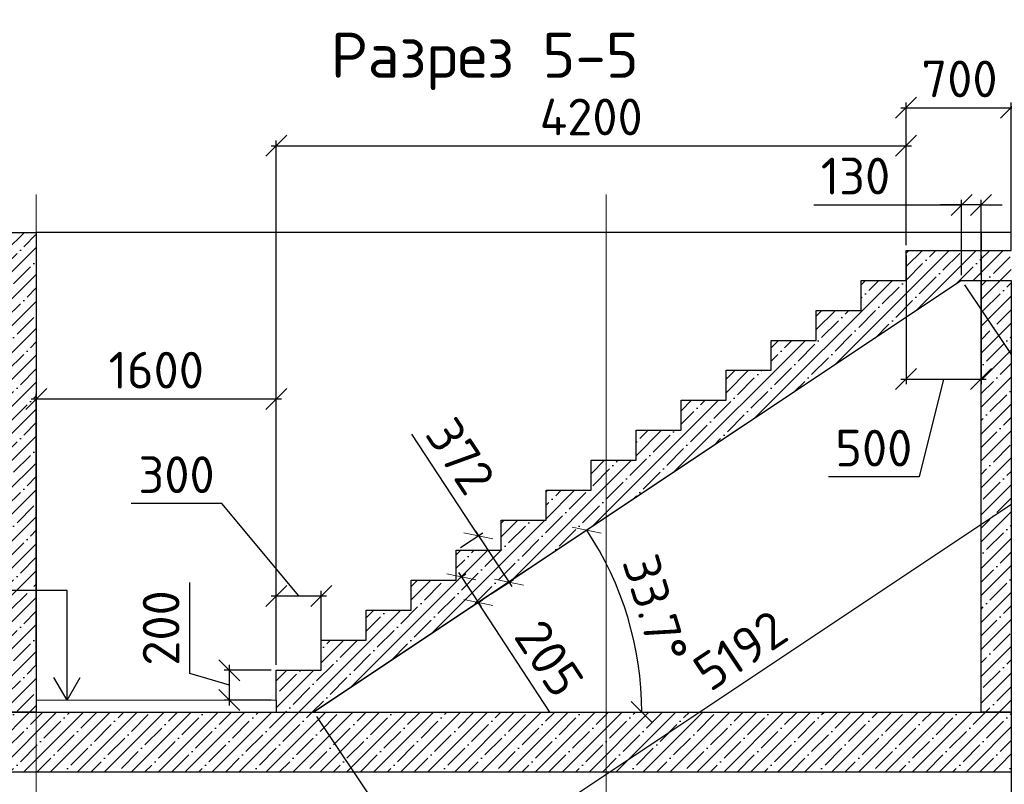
# Model space of a CAD drawing. Header units: millimetres. Extents: x 125896 to 2572636, y -120305 to 130347.
# Tile 274 of 320: x 381005 to 387571, y 98250 to 103350. Entities that reach past the tile are written whole.
import ezdxf

# ---------------------------------------------------------------- set-up
doc = ezdxf.new("R2010")
doc.units = ezdxf.units.MM
doc.linetypes.add('CENTER', pattern=[2, 1.25, -0.25, 0.25, -0.25])
doc.linetypes.add('CENTER2', pattern=[28.575, 19.05, -3.175, 3.175, -3.175])
for name, color, linetype, lineweight in [('ОСИ', 7, 'CENTER', 15), ('Столовая Двери и окна', 7, 'Continuous', 15), ('ТЕКСТ', 7, 'Continuous', 15)]:
    doc.layers.add(name, color=color, linetype=linetype, lineweight=lineweight)
doc.styles.get("Standard").update_dxf_attribs({"font": 'isocpeur.ttf'})
doc.styles.add('ГОСТ', font='isocpeur.ttf')
doc.dimstyles.new('Осевые', dxfattribs={"dimscale": 0.7, "dimtxt": 450, "dimasz": 400, "dimexe": 100, "dimexo": 100, "dimgap": 100, "dimtad": 1, "dimdec": 0, "dimzin": 0, "dimdsep": 46, "dimtxsty": 'Standard', "dimblk": 'OBLIQUE', "dimcen": 9, "dimdle": 100, "dimazin": 0, "dimtm": 1e-09, "dimtfac": 1, "dimtdec": 0, "dimtofl": 0, "dimtmove": 0, "dimatfit": 3, "dimfxl": 1, "dimtolj": 1, "dimtzin": 0, "dimarcsym": 0})

# ---------------------------------------------------------------- blocks, each defined once
blk = doc.blocks.new('_OBLIQUE')
at = {"color": 0, "linetype": 'ByBlock'}
blk.add_line((-0.5, -0.5), (0.5, 0.5), dxfattribs=at)
blk = doc.blocks.new('*D263')
at = {"layer": 'Defpoints', "color": 0, "linetype": 'ByBlock', "lineweight": 20, "ltscale": 13, "transparency": 16777216}
for p in [(382403.5, 99011.6), (382716.2, 99011.6, -360), (382716.2, 98811.6, -360)]:
    blk.add_point(p, dxfattribs=at)
at = {"layer": 'ОСИ', "color": 0, "linetype": 'ByBlock', "lineweight": -2, "ltscale": 13, "transparency": 16777216}
for p, q in [((382141, 98990.3), (382141, 99595.8)), ((382403.5, 98776.6), (382403.5, 99046.6)), ((382403.5, 98911.6), (382141, 98990.3)), ((382681.2, 99011.6), (382368.5, 99011.6)), ((382681.2, 98811.6), (382368.5, 98811.6))]:
    blk.add_line(p, q, dxfattribs=at)
at = {"layer": 'ОСИ', "color": 0, "linetype": 'ByBlock', "lineweight": -2, "ltscale": 13, "transparency": 16777216, "xscale": 140, "yscale": 140, "zscale": 140}
for p, rotation in [((382403.5, 99011.6), 90), ((382403.5, 98811.6), 270)]:
    blk.add_blockref('_OBLIQUE', p, dxfattribs=dict(at, rotation=rotation))
at = {"layer": 'ОСИ', "color": 0, "linetype": 'ByBlock', "ltscale": 13, "transparency": 16777216, "insert": (381948.5, 99293.1), "char_height": 245, "attachment_point": 5, "rotation": 90}
blk.add_mtext('\\A1;200', dxfattribs=at)
blk = doc.blocks.new('*D264')
at = {"layer": 'Defpoints', "color": 0, "linetype": 'ByBlock', "lineweight": 20, "ltscale": 13, "transparency": 16777216}
for p in [(383016.2, 99506.6), (382716.2, 99011.6, -360), (383016.2, 99011.6, -360)]:
    blk.add_point(p, dxfattribs=at)
at = {"layer": 'ОСИ', "color": 0, "linetype": 'ByBlock', "lineweight": -2, "ltscale": 13, "transparency": 16777216}
for p, q in [((382354.2, 100122.9), (381748.7, 100122.9)), ((382866.2, 99506.6), (382354.2, 100122.9)), ((382716.2, 99046.6), (382716.2, 99541.6)), ((383016.2, 99046.6), (383016.2, 99541.6)), ((382681.2, 99506.6), (383051.2, 99506.6))]:
    blk.add_line(p, q, dxfattribs=at)
at = {"layer": 'ОСИ', "color": 0, "linetype": 'ByBlock', "lineweight": -2, "ltscale": 13, "transparency": 16777216, "xscale": 140, "yscale": 140, "zscale": 140, "rotation": 180}
blk.add_blockref('_OBLIQUE', (382716.2, 99506.6), dxfattribs=at)
at = {"layer": 'ОСИ', "color": 0, "linetype": 'ByBlock', "lineweight": -2, "ltscale": 13, "transparency": 16777216, "xscale": 140, "yscale": 140, "zscale": 140}
blk.add_blockref('_OBLIQUE', (383016.2, 99506.6), dxfattribs=at)
at = {"layer": 'ОСИ', "color": 0, "linetype": 'ByBlock', "ltscale": 13, "transparency": 16777216, "insert": (382051.4, 100315.4), "char_height": 245, "attachment_point": 5}
blk.add_mtext('\\A1;300', dxfattribs=at)
blk = doc.blocks.new('*D265')
at = {"layer": 'Defpoints', "color": 0, "linetype": 'ByBlock', "lineweight": 20, "ltscale": 13, "transparency": 16777216}
for p in [(386916.2, 101811.6, -360), (387416.2, 101811.6), (387416.2, 100953.5)]:
    blk.add_point(p, dxfattribs=at)
at = {"layer": 'ОСИ', "color": 0, "linetype": 'ByBlock', "lineweight": -2, "ltscale": 13, "transparency": 16777216}
for p, q in [((386916.2, 101776.6), (386916.2, 100918.5)), ((387416.2, 101776.6), (387416.2, 100918.5)), ((386881.2, 100953.5), (387451.2, 100953.5)), ((387166.2, 100953.5), (387003.5, 100300.3)), ((387003.5, 100300.3), (386398, 100300.3))]:
    blk.add_line(p, q, dxfattribs=at)
at = {"layer": 'ОСИ', "color": 0, "linetype": 'ByBlock', "lineweight": -2, "ltscale": 13, "transparency": 16777216, "xscale": 140, "yscale": 140, "zscale": 140, "rotation": 180}
blk.add_blockref('_OBLIQUE', (386916.2, 100953.5), dxfattribs=at)
at = {"layer": 'ОСИ', "color": 0, "linetype": 'ByBlock', "lineweight": -2, "ltscale": 13, "transparency": 16777216, "xscale": 140, "yscale": 140, "zscale": 140}
blk.add_blockref('_OBLIQUE', (387416.2, 100953.5), dxfattribs=at)
at = {"layer": 'ОСИ', "color": 0, "linetype": 'ByBlock', "ltscale": 13, "transparency": 16777216, "insert": (386700.7, 100492.8), "char_height": 245, "attachment_point": 5}
blk.add_mtext('\\A1;500', dxfattribs=at)
blk = doc.blocks.new('*D262')
at = {"layer": 'Defpoints', "color": 0, "linetype": 'ByBlock', "lineweight": 20, "ltscale": 13, "transparency": 16777216}
for p in [(381116.2, 100820.2), (381116.2, 99011.6), (382716.2, 99011.6, -360)]:
    blk.add_point(p, dxfattribs=at)
at = {"layer": 'ОСИ', "color": 0, "linetype": 'ByBlock', "lineweight": -2, "ltscale": 13, "transparency": 16777216}
for p, q in [((381116.2, 99046.6), (381116.2, 100855.2)), ((382716.2, 99046.6), (382716.2, 100855.2)), ((382751.2, 100820.2), (381081.2, 100820.2))]:
    blk.add_line(p, q, dxfattribs=at)
at = {"layer": 'ОСИ', "color": 0, "linetype": 'ByBlock', "lineweight": -2, "ltscale": 13, "transparency": 16777216, "xscale": 140, "yscale": 140, "zscale": 140, "rotation": 180}
blk.add_blockref('_OBLIQUE', (381116.2, 100820.2), dxfattribs=at)
at = {"layer": 'ОСИ', "color": 0, "linetype": 'ByBlock', "lineweight": -2, "ltscale": 13, "transparency": 16777216, "xscale": 140, "yscale": 140, "zscale": 140}
blk.add_blockref('_OBLIQUE', (382716.2, 100820.2), dxfattribs=at)
at = {"layer": 'ОСИ', "color": 0, "linetype": 'ByBlock', "ltscale": 13, "transparency": 16777216, "insert": (381916.2, 101012.7), "char_height": 245, "attachment_point": 5}
blk.add_mtext('\\A1;1600', dxfattribs=at)
blk = doc.blocks.new('*D255')
at = {"layer": 'Defpoints', "color": 0, "linetype": 'ByBlock', "lineweight": 20, "ltscale": 13, "transparency": 16777216}
for p in [(387616.2, 102762.8), (386916.2, 101811.6), (387616.2, 101811.6)]:
    blk.add_point(p, dxfattribs=at)
at = {"layer": 'ОСИ', "color": 0, "linetype": 'ByBlock', "lineweight": -2, "ltscale": 13, "transparency": 16777216}
for p, q in [((386881.2, 102762.8), (387651.2, 102762.8)), ((386916.2, 101846.6), (386916.2, 102797.8)), ((387616.2, 101846.6), (387616.2, 102797.8))]:
    blk.add_line(p, q, dxfattribs=at)
at = {"layer": 'ОСИ', "color": 0, "linetype": 'ByBlock', "lineweight": -2, "ltscale": 13, "transparency": 16777216, "xscale": 140, "yscale": 140, "zscale": 140, "rotation": 180}
blk.add_blockref('_OBLIQUE', (386916.2, 102762.8), dxfattribs=at)
at = {"layer": 'ОСИ', "color": 0, "linetype": 'ByBlock', "lineweight": -2, "ltscale": 13, "transparency": 16777216, "xscale": 140, "yscale": 140, "zscale": 140}
blk.add_blockref('_OBLIQUE', (387616.2, 102762.8), dxfattribs=at)
at = {"layer": 'ОСИ', "color": 0, "linetype": 'ByBlock', "ltscale": 13, "transparency": 16777216, "insert": (387272.5, 102955.3), "char_height": 245, "attachment_point": 5}
blk.add_mtext('\\A1;700', dxfattribs=at)
blk = doc.blocks.new('*D256')
at = {"layer": 'Defpoints', "color": 0, "linetype": 'ByBlock', "lineweight": 20, "ltscale": 13, "transparency": 16777216}
for p in [(386916.2, 102509.2), (386916.2, 101811.6), (382716.2, 99011.6)]:
    blk.add_point(p, dxfattribs=at)
at = {"layer": 'ОСИ', "color": 0, "linetype": 'ByBlock', "lineweight": -2, "ltscale": 13, "transparency": 16777216}
for p, q in [((382681.2, 102509.2), (386951.2, 102509.2)), ((382716.2, 99046.6), (382716.2, 102544.2)), ((386916.2, 101846.6), (386916.2, 102544.2))]:
    blk.add_line(p, q, dxfattribs=at)
at = {"layer": 'ОСИ', "color": 0, "linetype": 'ByBlock', "lineweight": -2, "ltscale": 13, "transparency": 16777216, "xscale": 140, "yscale": 140, "zscale": 140, "rotation": 180}
blk.add_blockref('_OBLIQUE', (382716.2, 102509.2), dxfattribs=at)
at = {"layer": 'ОСИ', "color": 0, "linetype": 'ByBlock', "lineweight": -2, "ltscale": 13, "transparency": 16777216, "xscale": 140, "yscale": 140, "zscale": 140}
blk.add_blockref('_OBLIQUE', (386916.2, 102509.2), dxfattribs=at)
at = {"layer": 'ОСИ', "color": 0, "linetype": 'ByBlock', "ltscale": 13, "transparency": 16777216, "insert": (384816.2, 102701.7), "char_height": 245, "attachment_point": 5}
blk.add_mtext('\\A1;4200', dxfattribs=at)
blk = doc.blocks.new('*D257')
at = {"layer": 'Defpoints', "color": 0, "linetype": 'ByBlock', "lineweight": 20, "ltscale": 13, "transparency": 16777216}
for p in [(387286.2, 101611.6, -234), (385111.9, 99157.6), (381166.2, 98731.6, -360), (382966.2, 98731.6, -180), (387416.2, 98731.6)]:
    blk.add_point(p, dxfattribs=at)
at = {"layer": 'ОСИ', "color": 0, "linetype": 'ByBlock', "lineweight": -2, "ltscale": 13, "transparency": 16777216}
blk.add_arc((382966.2, 98731.6), 2187.6, 360, 33.69007, dxfattribs=at)
at = {"layer": 'ОСИ', "color": 0, "linetype": 'ByBlock', "lineweight": -2, "ltscale": 13, "transparency": 16777216, "xscale": 140, "yscale": 140, "zscale": 140}
for p, rotation in [((384786.4, 99945), 123.69006752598), ((385153.8, 98731.6), 269.9999999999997)]:
    blk.add_blockref('_OBLIQUE', p, dxfattribs=dict(at, rotation=rotation))
at = {"layer": 'ОСИ', "color": 0, "linetype": 'ByBlock', "ltscale": 13, "transparency": 16777216, "insert": (385244.2, 99421.3), "char_height": 245, "attachment_point": 5, "rotation": 286.84503}
blk.add_mtext('\\A1;33.7°', dxfattribs=at)
blk = doc.blocks.new('*D258')
at = {"layer": 'Defpoints', "color": 0, "linetype": 'ByBlock', "lineweight": 20, "ltscale": 13, "transparency": 16777216}
for p in [(383916.2, 99611.6), (384028.4, 99439.7, -193.3), (384063.3, 99462.5)]:
    blk.add_point(p, dxfattribs=at)
at = {"layer": 'ОСИ', "color": 0, "linetype": 'ByBlock', "lineweight": -2, "ltscale": 13, "transparency": 16777216}
for p, q in [((383932, 99663.7), (384082.5, 99433.2)), ((383945.5, 99630.7), (383980.5, 99653.5)), ((384057.7, 99458.8), (384092.6, 99481.6)), ((384540.3, 98731.6), (384063.3, 99462.5))]:
    blk.add_line(p, q, dxfattribs=at)
at = {"layer": 'ОСИ', "color": 0, "linetype": 'ByBlock', "lineweight": -2, "ltscale": 13, "transparency": 16777216, "xscale": 140, "yscale": 140, "zscale": 140}
for p, rotation in [((383951.2, 99634.4), 123.1289047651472), ((384063.3, 99462.5), 303.1289047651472)]:
    blk.add_blockref('_OBLIQUE', p, dxfattribs=dict(at, rotation=rotation))
at = {"layer": 'ОСИ', "color": 0, "linetype": 'ByBlock', "ltscale": 13, "transparency": 16777216, "insert": (384536, 99090.4), "char_height": 245, "attachment_point": 5, "rotation": 303.1289}
blk.add_mtext('\\A1;205', dxfattribs=at)
blk = doc.blocks.new('*D259')
at = {"layer": 'Defpoints', "color": 0, "linetype": 'ByBlock', "lineweight": 20, "ltscale": 13, "transparency": 16777216}
for p in [(383916.2, 99811.6), (384268, 99598.3), (384120.7, 99501.2, -194.4)]:
    blk.add_point(p, dxfattribs=at)
at = {"layer": 'ОСИ', "color": 0, "linetype": 'ByBlock', "lineweight": -2, "ltscale": 13, "transparency": 16777216}
for p, q in [((383617.2, 100586.1), (384063.6, 99908.6)), ((384044.3, 99937.9), (384287.3, 99569.1)), ((383945.5, 99830.8), (384092.8, 99927.9)), ((384149.9, 99520.5), (384297.2, 99617.5))]:
    blk.add_line(p, q, dxfattribs=at)
at = {"layer": 'ОСИ', "color": 0, "linetype": 'ByBlock', "lineweight": -2, "ltscale": 13, "transparency": 16777216, "xscale": 140, "yscale": 140, "zscale": 140}
for p, rotation in [((384063.6, 99908.6), 123.3783149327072), ((384268, 99598.3), 303.3783149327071)]:
    blk.add_blockref('_OBLIQUE', p, dxfattribs=dict(at, rotation=rotation))
at = {"layer": 'ОСИ', "color": 0, "linetype": 'ByBlock', "ltscale": 13, "transparency": 16777216, "insert": (383944.5, 100439.2), "char_height": 245, "attachment_point": 5, "rotation": 303.37831}
blk.add_mtext('\\A1;372', dxfattribs=at)
blk = doc.blocks.new('*D260')
at = {"layer": 'Defpoints', "color": 0, "linetype": 'ByBlock', "lineweight": 20, "ltscale": 13, "transparency": 16777216}
for p in [(387286.2, 101611.6, -234), (382966.2, 98731.6, -180), (383758.2, 97543.7)]:
    blk.add_point(p, dxfattribs=at)
at = {"layer": 'ОСИ', "color": 0, "linetype": 'ByBlock', "lineweight": -2, "ltscale": 13, "transparency": 16777216}
for p, q in [((387305.6, 101582.4), (388097.6, 100394.6)), ((388107.3, 100443.1), (383729, 97524.3)), ((382985.6, 98702.4), (383777.6, 97514.6))]:
    blk.add_line(p, q, dxfattribs=at)
at = {"layer": 'ОСИ', "color": 0, "linetype": 'ByBlock', "lineweight": -2, "ltscale": 13, "transparency": 16777216, "xscale": 140, "yscale": 140, "zscale": 140}
for p, rotation in [((388078.2, 100423.7), 33.69006752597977), ((383758.2, 97543.7), 213.6900675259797)]:
    blk.add_blockref('_OBLIQUE', p, dxfattribs=dict(at, rotation=rotation))
at = {"layer": 'ОСИ', "color": 0, "linetype": 'ByBlock', "ltscale": 13, "transparency": 16777216, "insert": (385811.4, 99143.8), "char_height": 245, "attachment_point": 5, "rotation": 33.69007}
blk.add_mtext('\\A1;5192', dxfattribs=at)
blk = doc.blocks.new('*D261')
at = {"layer": 'Defpoints', "color": 0, "linetype": 'ByBlock', "lineweight": 20, "ltscale": 13, "transparency": 16777216}
for p in [(387286.2, 102114.8), (387286.2, 101611.6, -234), (387416.2, 101611.6)]:
    blk.add_point(p, dxfattribs=at)
at = {"layer": 'ОСИ', "color": 0, "linetype": 'ByBlock', "lineweight": -2, "ltscale": 13, "transparency": 16777216}
for p, q in [((386300.5, 102114.8), (387286.2, 102114.8)), ((387286.2, 102114.8), (387146.2, 102114.8)), ((387286.2, 101646.6), (387286.2, 102149.8)), ((387416.2, 102114.8), (387286.2, 102114.8)), ((387416.2, 101646.6), (387416.2, 102149.8)), ((387416.2, 102114.8), (387556.2, 102114.8))]:
    blk.add_line(p, q, dxfattribs=at)
at = {"layer": 'ОСИ', "color": 0, "linetype": 'ByBlock', "lineweight": -2, "ltscale": 13, "transparency": 16777216, "xscale": 140, "yscale": 140, "zscale": 140}
blk.add_blockref('_OBLIQUE', (387286.2, 102114.8), dxfattribs=at)
at = {"layer": 'ОСИ', "color": 0, "linetype": 'ByBlock', "lineweight": -2, "ltscale": 13, "transparency": 16777216, "xscale": 140, "yscale": 140, "zscale": 140, "rotation": 180}
blk.add_blockref('_OBLIQUE', (387416.2, 102114.8), dxfattribs=at)
at = {"layer": 'ОСИ', "color": 0, "linetype": 'ByBlock', "ltscale": 13, "transparency": 16777216, "insert": (386578.8, 102307.3), "char_height": 245, "attachment_point": 5}
blk.add_mtext('\\A1;130', dxfattribs=at)
blk = doc.blocks.new('*D266')
at = {"layer": 'Defpoints', "color": 0, "linetype": 'ByBlock', "lineweight": 20, "ltscale": 13, "transparency": 16777216}
for p in [(380916.2, 99010.9), (387616.2, 99010.9), (380916.2, 97038.9)]:
    blk.add_point(p, dxfattribs=at)
at = {"layer": 'ОСИ', "color": 0, "linetype": 'ByBlock', "lineweight": -2, "ltscale": 13, "transparency": 16777216}
for p, q in [((380916.2, 98975.9), (380916.2, 97003.9)), ((387616.2, 98975.9), (387616.2, 97003.9)), ((387651.2, 97038.9), (380881.2, 97038.9))]:
    blk.add_line(p, q, dxfattribs=at)
at = {"layer": 'ОСИ', "color": 0, "linetype": 'ByBlock', "lineweight": -2, "ltscale": 13, "transparency": 16777216, "xscale": 140, "yscale": 140, "zscale": 140, "rotation": 180}
blk.add_blockref('_OBLIQUE', (380916.2, 97038.9), dxfattribs=at)
at = {"layer": 'ОСИ', "color": 0, "linetype": 'ByBlock', "lineweight": -2, "ltscale": 13, "transparency": 16777216, "xscale": 140, "yscale": 140, "zscale": 140}
blk.add_blockref('_OBLIQUE', (387616.2, 97038.9), dxfattribs=at)
at = {"layer": 'ОСИ', "color": 0, "linetype": 'ByBlock', "ltscale": 13, "transparency": 16777216, "insert": (384266.2, 97231.4), "char_height": 245, "attachment_point": 5}
blk.add_mtext('\\A1;6700', dxfattribs=at)
blk = doc.blocks.new('*D268')
at = {"layer": 'Defpoints', "color": 0, "linetype": 'ByBlock', "lineweight": 20, "ltscale": 13, "transparency": 16777216}
for p in [(387616.2, 99010.9), (384916.2, 97814.2), (387616.2, 96356.1)]:
    blk.add_point(p, dxfattribs=at)
at = {"layer": 'ОСИ', "color": 0, "linetype": 'ByBlock', "lineweight": -2, "ltscale": 13, "transparency": 16777216}
for p, q in [((387616.2, 98975.9), (387616.2, 96321.1)), ((384916.2, 97779.2), (384916.2, 96321.1)), ((384881.2, 96356.1), (387651.2, 96356.1))]:
    blk.add_line(p, q, dxfattribs=at)
at = {"layer": 'ОСИ', "color": 0, "linetype": 'ByBlock', "lineweight": -2, "ltscale": 13, "transparency": 16777216, "xscale": 140, "yscale": 140, "zscale": 140, "rotation": 180}
blk.add_blockref('_OBLIQUE', (384916.2, 96356.1), dxfattribs=at)
at = {"layer": 'ОСИ', "color": 0, "linetype": 'ByBlock', "lineweight": -2, "ltscale": 13, "transparency": 16777216, "xscale": 140, "yscale": 140, "zscale": 140}
blk.add_blockref('_OBLIQUE', (387616.2, 96356.1), dxfattribs=at)
at = {"layer": 'ОСИ', "color": 0, "linetype": 'ByBlock', "ltscale": 13, "transparency": 16777216, "insert": (386266.2, 96548.6), "char_height": 245, "attachment_point": 5}
blk.add_mtext('\\A1;2700', dxfattribs=at)

msp = doc.modelspace()

# ---------------------------------------------------------------- hatches: boundary and pattern name
at = {"layer": 'Столовая Двери и окна', "lineweight": 25, "transparency": 33554648}
h = msp.add_hatch(dxfattribs=at)
h.set_pattern_fill('ANSI35', color=256, scale=20)
h.paths.add_polyline_path([(380916.2, 101931.6), (381116.2, 101931.6), (381116.2, 98731.6), (380916.2, 98731.6)])
h.paths.add_polyline_path([(387416.2, 101611.6), (387616.2, 101611.6), (387616.2, 98731.6), (387416.2, 98731.6)])
h.paths.add_polyline_path([(382716.2, 99011.6), (382716.2, 98731.6), (382966.2, 98731.6), (387286.2, 101611.6), (387616.2, 101611.6), (387616.2, 101811.6), (386916.2, 101811.6), (386916.2, 101611.6), (386616.2, 101611.6), (386616.2, 101411.6), (386316.2, 101411.6), (386316.2, 101211.6), (386016.2, 101211.6), (386016.2, 101011.6), (385716.2, 101011.6), (385716.2, 100811.6), (385416.2, 100811.6), (385416.2, 100611.6), (385116.2, 100611.6), (385116.2, 100411.6), (384816.2, 100411.6), (384816.2, 100211.6), (384516.2, 100211.6), (384516.2, 100011.6), (384216.2, 100011.6), (384216.2, 99811.6), (383916.2, 99811.6), (383916.2, 99611.6), (383616.2, 99611.6), (383616.2, 99411.6), (383316.2, 99411.6), (383316.2, 99211.6), (383016.2, 99211.6), (383016.2, 99011.6), (382716.2, 99011.6), (382716.2, 98744.7)])
h = msp.add_hatch(dxfattribs=at)
h.set_pattern_fill('ANSI35', color=256, scale=20)
h.paths.add_polyline_path([(387666.2, 98331.6), (380866.1, 98331.6), (380866.1, 98731.6), (387666.2, 98731.6)])

# ---------------------------------------------------------------- linework, layer by layer
at = {"layer": 'ОСИ', "color": 16, "linetype": 'CENTER2', "lineweight": 15, "ltscale": 0.2, "transparency": 33554687}
for p, q in [((381116.2, 102183.3), (381116.2, 96099.9)), ((384916.2, 102183.3), (384916.2, 96099.9))]:
    msp.add_line(p, q, dxfattribs=at)
at = {"layer": 'Столовая Двери и окна', "color": 18, "lineweight": 30, "true_color": 0x000000}
for p, q in [((387416.2, 101931.6), (381116.2, 101931.6)), ((387285.6, 101611.6, -234), (382965.6, 98731.6, -180)), ((387286.2, 101611.6, -234), (382966.2, 98731.6, -180)), ((387285.6, 101611.6, -234), (387416.2, 101611.6)), ((387286.2, 101611.6, -234), (387416.2, 101611.6)), ((382716.2, 98811.6), (382716.2, 98731.6, -360))]:
    msp.add_line(p, q, dxfattribs=at)
at = {"layer": 'Столовая Двери и окна', "color": 18, "lineweight": 25, "true_color": 0x000000}
for p, q in [((381321.4, 99542.7, -360), (380098.6, 99542.7, -360)), ((381321.4, 98811.6, -360), (381321.4, 99542.7, -360)), ((381321.4, 98811.6, -360), (381233.6, 98962.4, -360)), ((381321.4, 98811.6, -360), (381409.2, 98962.4, -360))]:
    msp.add_line(p, q, dxfattribs=at)
at = {"layer": 'Столовая Двери и окна', "color": 18, "lineweight": 20, "true_color": 0x000000}
msp.add_line((382716.2, 98811.6), (381116.2, 98811.6), dxfattribs=at)
at = {"layer": 'Столовая Двери и окна', "color": 18, "lineweight": 30, "true_color": 0x000000}
for points in [[(380916.2, 101931.6), (381116.2, 101931.6), (381116.2, 98731.6), (380916.2, 98731.6)], [(387416.2, 101811.6), (387616.2, 101811.6), (387616.2, 101931.6), (387416.2, 101931.6)], [(387416.2, 101611.6), (387616.2, 101611.6), (387616.2, 98731.6), (387416.2, 98731.6)]]:
    msp.add_lwpolyline(points, close=True, dxfattribs=at)
at = {"layer": 'Столовая Двери и окна', "color": 18, "lineweight": 30, "true_color": 0x000000, "elevation": -360}
msp.add_lwpolyline([(382716.2, 98811.6), (382716.2, 99011.6), (383016.2, 99011.6), (383016.2, 99211.6), (383316.2, 99211.6), (383316.2, 99411.6), (383616.2, 99411.6), (383616.2, 99611.6), (383916.2, 99611.6), (383916.2, 99811.6), (384216.2, 99811.6), (384216.2, 100011.6), (384516.2, 100011.6), (384516.2, 100211.6), (384816.2, 100211.6), (384816.2, 100411.6), (385116.2, 100411.6), (385116.2, 100611.6), (385416.2, 100611.6), (385416.2, 100811.6), (385716.2, 100811.6), (385716.2, 101011.6), (386016.2, 101011.6), (386016.2, 101211.6), (386316.2, 101211.6), (386316.2, 101411.6), (386616.2, 101411.6), (386616.2, 101611.6), (386916.2, 101611.6), (386916.2, 101811.6), (387216.2, 101811.6), (387216.2, 101811.6), (387416.2, 101811.6)], dxfattribs=at)
at = {"layer": 'Столовая Двери и окна', "color": 18, "lineweight": 30, "true_color": 0x000000}
msp.add_lwpolyline([(382716.2, 98811.6), (382716.2, 99011.6), (383016.2, 99011.6), (383016.2, 99211.6), (383316.2, 99211.6), (383316.2, 99411.6), (383616.2, 99411.6), (383616.2, 99611.6), (383916.2, 99611.6), (383916.2, 99811.6), (384216.2, 99811.6), (384216.2, 100011.6), (384516.2, 100011.6), (384516.2, 100211.6), (384816.2, 100211.6), (384816.2, 100411.6), (385116.2, 100411.6), (385116.2, 100611.6), (385416.2, 100611.6), (385416.2, 100811.6), (385716.2, 100811.6), (385716.2, 101011.6), (386016.2, 101011.6), (386016.2, 101211.6), (386316.2, 101211.6), (386316.2, 101411.6), (386616.2, 101411.6), (386616.2, 101611.6), (386916.2, 101611.6), (386916.2, 101811.6), (387216.2, 101811.6), (387216.2, 101811.6), (387616.2, 101811.6)], dxfattribs=at)
at = {"layer": 'Столовая Двери и окна', "color": 18, "lineweight": 20, "true_color": 0x000000}
msp.add_lwpolyline([(387616.2, 101811.6), (386916.2, 101811.6), (386916.2, 101611.6), (386616.2, 101611.6), (386616.2, 101411.6), (386316.2, 101411.6), (386316.2, 101211.6), (386016.2, 101211.6), (386016.2, 101011.6), (385716.2, 101011.6), (385716.2, 100811.6), (385416.2, 100811.6), (385416.2, 100611.6), (385116.2, 100611.6), (385116.2, 100411.6), (384816.2, 100411.6), (384816.2, 100211.6), (384516.2, 100211.6), (384516.2, 100011.6), (384216.2, 100011.6), (384216.2, 99811.6), (383916.2, 99811.6), (383916.2, 99611.6), (383616.2, 99611.6), (383616.2, 99411.6), (383316.2, 99411.6), (383316.2, 99211.6), (383016.2, 99211.6), (383016.2, 99011.6), (382716.2, 99011.6), (382716.2, 98744.7), (382716.2, 99011.6), (382716.2, 98731.6), (382966.2, 98731.6), (387286.2, 101611.6), (387616.2, 101611.6)], dxfattribs=at)
at = {"layer": 'Столовая Двери и окна', "color": 5, "lineweight": 30, "elevation": -360}
msp.add_lwpolyline([(387666.2, 98331.6), (380866.1, 98331.6), (380866.1, 98731.6), (387666.2, 98731.6)], close=True, dxfattribs=at)

# ---------------------------------------------------------------- texts
at = {"insert": (226281.3, 113282.4), "char_height": 250, "attachment_point": 1, "style": 'ГОСТ'}
msp.add_mtext_dynamic_manual_height_columns('\\A1;\\pi9384.38;{\\H1.5152x;\\P\\pi1250;Общие указания\\P\\pi250;}1.^IРабочая документация разработана в соответствии с заданием на проектирование, требованиями действующих технических регламентов, стандартов, сводов правил и других документов, содержащих установленные требования.\\P2.^IРабочая документация выполнена в соответствии со следующими нормативными и техническими документами:\\P-^IСП 20.13330.2016 "Нагрузки и Воздействия";\\P-^IСП 63.13330.2012 "Бетонные и железобетонные конструкции. Основные положения";\\P-^IСП 22.13330.2016 "Основания зданий и сооружений";\\P-^IСП 45.13330.2012 "Земляные сооружения, основания и фундаменты".\\P3.   За относительную отметку 0,000 принята отметка чистого пола первого этажа.\\P4.^IПеречень видов работ, для которых необходимо составлять акты освидетельствования скрытых работ:\\P-^Iармирование конструкций;\\P-^Iосвидетельствование опалубки перед бетонированием;\\P-^Iвыполнение сварочных работ;\\P-^Iотбор контрольных проб бетона;\\P-^Iсоответствие законченных железобетонных конструкций проекту с отображением качества работ;\\P-^Iустройство монолитных конструкций, выполняемых в зимнее время;  \\P\\pi0;  -    устройство гидроизоляции;\\P\\pi250;-^Iуплотнение грунтов и обратную засыпку.\\PЗапрещается выполнение последующих работ при отсутствии актов освидетельствования предшествующих скрытых работ во всех случаях.\\P\\pi0;        5. Проект рассчитан на производство работ в период положительных температур. В случае выполнения работ при отрицательных температурах необходимо выполнять требования СНиП часть 3 по производству работ и ППР.\\P        6. При минимальной температуре воздуха до минус 15°С допускается: выдерживание бетона в конструкции методом термоса, при предварительном разогреве бетонной смеси, форсированный электроразогрев бетона в конструкции с повторным уплотнением.\\P\\pi250;При минимальной температуре воздуха до минус 25°С допускается: обогрев бетона в греющей опалубке с помощью низкотемпературных электронагревателей, электродный сквозной прогрев бетона, электрообогрев с помощью греющего провода.\\P\\pi0;7. При отрицательной температуре воздуха уплотнение грунта обратной засыпки в траншеях должно \\Pосуществляться до достижения коэффициента уплотнения 0,98. \\PВремя уплотнения грунта в зависимости от температуры воздуха: \\P\\pi250;-^Iпри t{\\H0.7x;\\So^ ;}-5, 90-120 минут; при t{\\H0.7x;\\So^ ;\\H1.42857x;-10, 60-90 минут; }при t{\\H0.7x;\\So^ ;\\H1.42857x;-20, 40-60 минут; }при t{\\H0.7x;\\So^ ;\\H1.42857x;-30, 20-30 минут;\\P\\pi0;Работы по выполнению насыпей и обратных засыпок при отрицательных температурах должны производить с учетом следующих требований:\\P\\pi250;-^Iподготовку поверхности (основания) насыпи и обратных засыпок следует выполнять с полным удалением снега, льда, промерзшего слоя слабого и пучинистого грунта на всю его глубину;\\P-^Iотсыпку в насыпь и обратные засыпки грунтов необходимо производить при их природной влажности и в талом состоянии с содержанием комьев мерзлого грунта, не превышающим требований, приведенных в приложении М СП 45.13330.2017. Свод правил. Земляные сооружения, основания и фундаменты., и, как правило, на не промерзшие ранее отсыпанные и уплотненные слои. В отдельных случаях при согласовании с автором проекта допускается грунты отсыпать на непучинистые грунты, промерзшие на глубину не более 15 см;\\P-^Iпри пониженной влажности отсыпанных грунтов для их уплотнения следует применять более тяжелое грунтоуплотняющее оборудование; \\P-^Iработы по отсыпке и уплотнению каждого слоя должны выполнять в течение одной рабочей смены; - при выполнении насыпей из глинистых грунтов при обильном снеговыпадении все работы должны быть прекращены; - перерывы в работах по выполнению насыпей и обратных засыпок допускаются только при условиях, что за время перерыва глубина промерзания ранее уплотненных пучинистых грунтов не превысит 15 см или на время перерыва ранее уплотненные грунты утепляются специальными средствами (например, маловлажным рыхлым грунтом, который в последующем удаляется); - все работы по отсыпке грунтов и их уплотнению выполняют с повышенной интенсивностью.}', width=20474.372, gutter_width=5800, heights=[24436.9], dxfattribs=at)
at = {"layer": 'ТЕКСТ', "lineweight": 25}
msp.add_text('Разрез 5-5', height=300, dxfattribs=at).set_placement((383079.6, 102963))

# ---------------------------------------------------------------- dimensions: what is measured, and where the dimension line sits
at = {"layer": 'ОСИ', "linetype": 'ByBlock', "ltscale": 13}
for base, p1, p2, angle, picture, middle, dimtype in [((387616.2, 102762.8), (386916.2, 101811.6), (387616.2, 101811.6), 180, '*D255', (387272.5, 102762.8), 160), ((387286.2, 102114.8), (387416.2, 101611.6), (387286.2, 101611.6, -234), 180, '*D261', (386578.8, 102190.9), 161), ((387416.2, 100953.5), (386916.2, 101811.6, -360), (387416.2, 101811.6), 180, '*D265', (386933.5, 100300.3), 160), ((384268, 99598.3), (383916.2, 99811.6), (384120.7, 99501.2, -194.4), 303.37831, '*D259', (383792, 100338.7), 161), ((383016.2, 99506.6), (382716.2, 99011.6, -360), (383016.2, 99011.6, -360), 180, '*D264', (382284.2, 100122.9), 160), ((384063.3, 99462.5), (383916.2, 99611.6), (384028.4, 99439.7, -193.3), 303.1289, '*D258', (384348.3, 98967.8), 161)]:
    dim = msp.add_linear_dim(base=base, p1=p1, p2=p2, angle=angle, dimstyle='Осевые', override={"dimtxt": 350, "dimasz": 200, "dimexe": 50, "dimexo": 50, "dimdle": 50, "dimtmove": 1}, dxfattribs=at)
    dim.commit()
    dim.dimension.update_dxf_attribs({"geometry": picture, "text_midpoint": middle, "dimtype": dimtype})
for base, p1, p2, picture, middle in [((386916.2, 102509.2), (382716.2, 99011.6), (386916.2, 101811.6), '*D256', (384816.2, 102701.7)), ((380916.2, 97038.9), (387616.2, 99010.9), (380916.2, 99010.9), '*D266', (384266.2, 97231.4)), ((387616.2, 96356.1), (384916.2, 97814.2), (387616.2, 99010.9), '*D268', (386266.2, 96548.6))]:
    dim = msp.add_linear_dim(base=base, p1=p1, p2=p2, dimstyle='Осевые', override={"dimtxt": 350, "dimasz": 200, "dimexe": 50, "dimexo": 50, "dimdle": 50, "dimtmove": 1}, dxfattribs=at)
    dim.commit()
    dim.dimension.update_dxf_attribs({"geometry": picture, "text_midpoint": middle})
dim = msp.add_angular_dim_2l(base=(385111.9, 99157.6), line1=((387416.2, 98731.6), (381166.2, 98731.6, -360)), line2=((387286.2, 101611.6, -234), (382966.2, 98731.6, -180)), dimstyle='Осевые', override={"dimtxt": 350, "dimasz": 200, "dimexe": 50, "dimexo": 50, "dimdle": 50, "dimadec": 1, "dimtmove": 1}, dxfattribs=at)
dim.commit()
dim.dimension.update_dxf_attribs({"geometry": '*D257', "text_midpoint": (385244.2, 99421.3)})
dim = msp.add_aligned_dim(p1=(387286.2, 101611.6, -234), p2=(382966.2, 98731.6, -180), distance=1427.7, dimstyle='Осевые', override={"dimtxt": 350, "dimasz": 200, "dimexe": 50, "dimexo": 50, "dimdle": 50, "dimtmove": 1}, dxfattribs=at)
dim.commit()
dim.dimension.update_dxf_attribs({"geometry": '*D260', "text_midpoint": (385811.4, 99143.8)})
for base, p1, p2, angle, picture, middle in [((381116.2, 100820.2), (382716.2, 99011.6, -360), (381116.2, 99011.6), 180, '*D262', (381916.2, 101012.7)), ((382403.5, 99011.6), (382716.2, 98811.6, -360), (382716.2, 99011.6, -360), 90, '*D263', (381948.5, 99060.3))]:
    dim = msp.add_linear_dim(base=base, p1=p1, p2=p2, angle=angle, dimstyle='Осевые', override={"dimtxt": 350, "dimasz": 200, "dimexe": 50, "dimexo": 50, "dimdle": 50, "dimtmove": 1}, dxfattribs=at)
    dim.commit()
    dim.dimension.update_dxf_attribs({"geometry": picture, "text_midpoint": middle})

doc.saveas('drawing.dxf')
